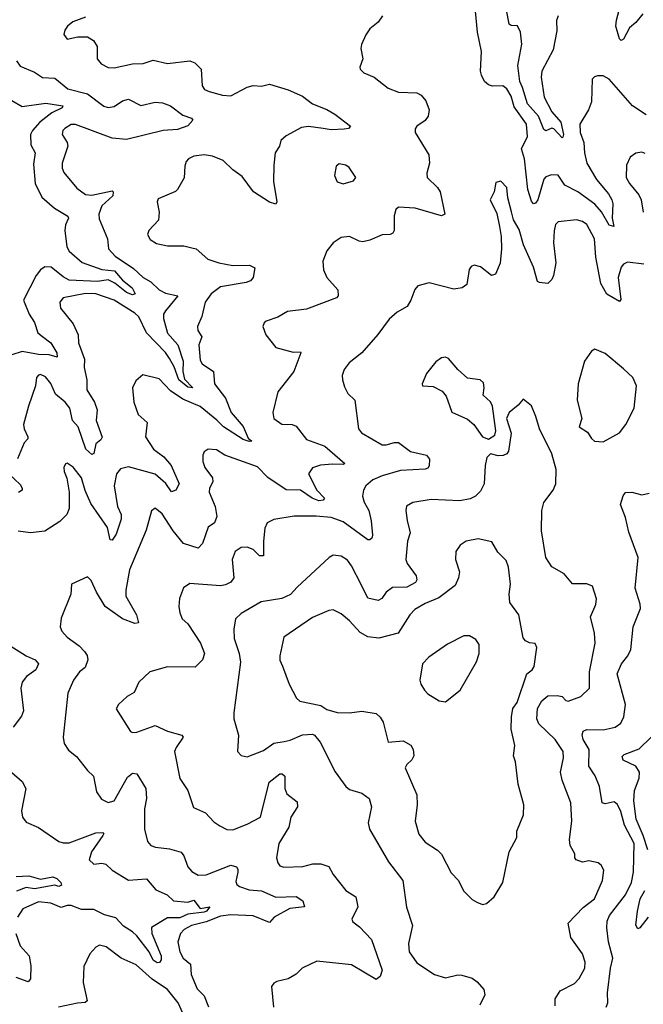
# Model space of a CAD drawing. Extents: x 1771496 to 1971148, y 471553 to 643630.
# Tile 404 of 656: x 1858573 to 1861622, y 575839 to 580657. Entities that reach past the tile are written whole.
import ezdxf

# ---------------------------------------------------------------- set-up
doc = ezdxf.new("R2010")
doc.units = 0

msp = doc.modelspace()

# ---------------------------------------------------------------- linework, layer by layer
at = {"layer": '0CON10XD'}
for points in [[(1861301.9, 579815), (1861237.7, 579847.7), (1861205, 579895.5), (1861172.8, 579897.2), (1861145, 579888.1), (1861135, 579877.1), (1861105.8, 579775), (1861095, 579758.1), (1861085, 579755.8), (1861075, 579768.8), (1861058, 579825), (1861040.4, 579975), (1861026.9, 580025), (1861055.2, 580085), (1861051, 580145), (1860990.5, 580230.5), (1860975, 580282.9), (1860955, 580318.6), (1860935, 580332.5), (1860885, 580330.8), (1860865, 580337.5), (1860845.8, 580355), (1860830, 580385), (1860825.5, 580405.5), (1860830.4, 580500.4), (1860810.5, 580595), (1860793.8, 580785)], [(1861618.9, 580685), (1861585, 580642.9), (1861553.5, 580616.5), (1861525, 580561.2), (1861513.8, 580555), (1861505, 580563.8), (1861487.6, 580625), (1861490, 580655), (1861511.9, 580735)], [(1861206.2, 580675), (1861198.1, 580651.9), (1861198.3, 580601.7), (1861180.5, 580509.5), (1861125.9, 580405), (1861122.8, 580375), (1861137, 580277), (1861175.3, 580205), (1861219, 580155), (1861231.8, 580095), (1861228.3, 580081.7), (1861225, 580078.1), (1861185, 580122.5), (1861175, 580126.4), (1861145, 580113.5), (1861135, 580119.4), (1861109.3, 580185), (1861054.9, 580245), (1861030.9, 580325), (1861018.9, 580355), (1861008.3, 580431.7), (1861027.7, 580537.7), (1861021.3, 580595), (1861006.7, 580626.7), (1860975, 580627.8), (1860965.7, 580635), (1860953.2, 580705)], [(1860346.2, 580675), (1860325, 580643.8), (1860285, 580611.2), (1860265, 580583.3), (1860244.2, 580535), (1860240, 580515), (1860251.2, 580465), (1860236.2, 580425), (1860238, 580415), (1860255, 580396.2), (1860306.2, 580375), (1860375, 580320.9), (1860425, 580302.2), (1860515, 580299.5), (1860535, 580287.1), (1860558.9, 580258.9), (1860574.4, 580215), (1860570, 580185), (1860555.9, 580164.1), (1860514.2, 580135), (1860506.6, 580123.4), (1860505.6, 580105), (1860572.5, 579995), (1860576.9, 579955), (1860562.9, 579905), (1860564.5, 579885), (1860615.6, 579835), (1860628.1, 579815), (1860651.2, 579705), (1860635, 579697.5), (1860506.4, 579733.6), (1860425, 579740), (1860412.3, 579727.7), (1860402.9, 579697.1), (1860404.1, 579625.9), (1860397.7, 579612.3), (1860384.2, 579605.8), (1860345, 579604.4), (1860285, 579577.1), (1860249.7, 579570.3), (1860232.4, 579572.4), (1860185, 579595.6), (1860145, 579591.4), (1860106.2, 579565), (1860074.2, 579525), (1860054.3, 579475), (1860058, 579432), (1860074.3, 579395), (1860127.5, 579335), (1860130, 579305), (1860122, 579295), (1859975, 579240), (1859881.7, 579228.3), (1859835, 579201.5), (1859778.3, 579181.7), (1859767.4, 579172.6), (1859761.1, 579155), (1859775.6, 579115), (1859825, 579053.3), (1859909.7, 579029.7), (1859945, 579031.2), (1859946.9, 579026.9), (1859913.5, 578935), (1859834.3, 578835), (1859810.8, 578735), (1859815.7, 578705.7), (1859855, 578678.1), (1859905, 578675.6), (1859925, 578667.8), (1859975, 578603.1), (1860065, 578569.6), (1860162.5, 578485), (1860155, 578480), (1860102.4, 578482.4), (1860043.9, 578476.1), (1860005, 578463.3), (1859985.5, 578435), (1860025.3, 578355), (1860063.5, 578315), (1860057.1, 578305), (1860035, 578301.6), (1860002, 578315), (1859945, 578354.7), (1859875, 578356.7), (1859786.6, 578416.6), (1859735, 578469.2), (1859575.8, 578525.8), (1859535, 578551.1), (1859494.3, 578555.7), (1859475, 578542.5), (1859468, 578525), (1859467.5, 578495), (1859477.5, 578465), (1859515.6, 578415), (1859516.7, 578395), (1859501.5, 578365), (1859499.6, 578345), (1859528.2, 578275), (1859535.9, 578225), (1859525.2, 578194.8), (1859495, 578173.8), (1859466.8, 578093.2), (1859445, 578070), (1859373.8, 578093.8), (1859323.6, 578155), (1859268.7, 578238.7), (1859235, 578266), (1859216.9, 578253.1), (1859191.4, 578158.6), (1859110.4, 577965), (1859091.5, 577865), (1859092.1, 577835), (1859143.8, 577745), (1859153.8, 577705), (1859135, 577702.5), (1859075, 577724.1), (1858991.5, 577785), (1858947.9, 577855), (1858922.7, 577912.7), (1858905, 577930), (1858825.8, 577894.2), (1858823.1, 577845), (1858775, 577727.5), (1858771.4, 577685), (1858779.2, 577665), (1858805, 577635.8), (1858862.9, 577592.9), (1858890, 577565), (1858902.7, 577545), (1858905.4, 577525), (1858892.5, 577487.5), (1858864.6, 577465.4), (1858835.7, 577425), (1858808.3, 577361.7), (1858785.6, 577145.6), (1858790.6, 577115), (1858811.4, 577081.4), (1858851.2, 577051.2), (1858905, 576982.5), (1858934.2, 576955), (1858947.9, 576877.9), (1858972.4, 576842.4), (1859005, 576825.7), (1859035, 576834.4), (1859100.7, 576949.3), (1859125, 576968.9), (1859145, 576967.1), (1859188.8, 576895), (1859192.3, 576845), (1859183.4, 576795), (1859183.8, 576695), (1859197.5, 576635), (1859214, 576615), (1859236.8, 576606.8), (1859305, 576599.2), (1859362.3, 576582.3), (1859375.5, 576565), (1859395, 576510.8), (1859415, 576488.6), (1859445, 576470), (1859485, 576471.9), (1859605, 576518.8), (1859632.1, 576512.1), (1859639.7, 576499.7), (1859638.9, 576485), (1859629.8, 576439.8), (1859634.4, 576425), (1859647.5, 576415), (1859695, 576398.3), (1859755, 576394.1), (1859825, 576362.5), (1859925, 576366.9), (1859957.3, 576345), (1859965.6, 576315), (1859893, 576307), (1859817.8, 576265), (1859795, 576239.5), (1859715, 576271.4), (1859605, 576276.5), (1859555, 576270), (1859485, 576242.7), (1859413.3, 576225), (1859376.9, 576205), (1859359.5, 576185), (1859346.1, 576145), (1859355, 576096), (1859371.5, 576065), (1859408.5, 576035), (1859411.2, 575985), (1859440.3, 575915), (1859475, 575880), (1859495.6, 575825.6)], [(1858895, 580669.5), (1858833, 580647), (1858806.2, 580625), (1858793.8, 580605), (1858788.8, 580585), (1858805, 580561.2), (1858857, 580573), (1858905, 580572.9), (1858934, 580555), (1858952, 580525), (1858952, 580465), (1858970.7, 580440.7), (1859005, 580422.2), (1859035, 580420.5), (1859125, 580440.7), (1859177.1, 580442.9), (1859225, 580458.1), (1859295, 580442.2), (1859405, 580455.7), (1859428.8, 580445), (1859460, 580415), (1859465, 580332.5), (1859476.2, 580315), (1859500, 580305), (1859565, 580286.7), (1859605, 580284.5), (1859685, 580325.7), (1859715, 580334.4), (1859755, 580331.1), (1859795, 580341.1), (1859885, 580314), (1859955, 580282.2), (1860004, 580245), (1860075, 580217.8), (1860114, 580195), (1860190, 580135), (1860180, 580125), (1860158.6, 580121.4), (1860095, 580118.2), (1860055.9, 580124.1), (1859985, 580133.4), (1859951.1, 580128.9), (1859875, 580088.5), (1859849.2, 580065), (1859842.5, 580037.5), (1859821.4, 580005), (1859815.6, 579945), (1859813.5, 579865), (1859830, 579765), (1859825, 579754), (1859795, 579763.1), (1859716.7, 579815), (1859659.8, 579889.8), (1859615, 579922.5), (1859568.3, 579968.3), (1859515, 579988.6), (1859475, 579995.6), (1859425, 579988.1), (1859398.8, 579975), (1859387.3, 579962.7), (1859379.7, 579940.3), (1859377.3, 579882.7), (1859343.8, 579825), (1859334.2, 579815.8), (1859249.2, 579780.8), (1859244.5, 579765), (1859255.4, 579715), (1859251.8, 579675), (1859204.5, 579625), (1859197.1, 579605), (1859211.1, 579581.1), (1859242, 579562), (1859295, 579550.5), (1859375, 579549.4), (1859415, 579541.1), (1859436, 579535), (1859492, 579485), (1859546.4, 579466.4), (1859615, 579454.1), (1859695.8, 579455.8), (1859721.7, 579441.7), (1859714, 579395), (1859700.9, 579379.1), (1859679.6, 579370.4), (1859555, 579349.4), (1859509.2, 579315), (1859480, 579275), (1859463.1, 579205), (1859442.2, 579155), (1859443.5, 579135), (1859462.7, 579105), (1859449.3, 579065), (1859455, 578991.2), (1859465, 578972.5), (1859520.8, 578935), (1859525.5, 578875), (1859578.5, 578805), (1859607.5, 578735), (1859665.7, 578665.7), (1859689.4, 578609.4), (1859707.5, 578595), (1859695, 578592), (1859665, 578602.5), (1859570, 578665), (1859536.4, 578696.4), (1859455, 578763.8), (1859370.3, 578800.3), (1859310.7, 578840.7), (1859255, 578898.9), (1859175, 578918.8), (1859140.3, 578889.7), (1859124, 578855), (1859130.8, 578785), (1859151.4, 578725), (1859196, 578686), (1859187.8, 578615), (1859227.1, 578555), (1859277, 578517), (1859312.9, 578475), (1859351.8, 578385), (1859336.1, 578353.9), (1859315, 578345.9), (1859286.8, 578386.8), (1859235, 578433.2), (1859105, 578468.4), (1859065, 578459.2), (1859046.7, 578435), (1859035.3, 578375), (1859051.4, 578275), (1859069.4, 578235), (1859068.2, 578211.8)], [(1858556.8, 580455), (1858575, 580430), (1858645, 580400), (1858684.6, 580374.6), (1858745, 580370), (1858808.7, 580318.7), (1858904.4, 580294.4), (1858985, 580234.2), (1859005, 580227.5), (1859035, 580232.7), (1859075, 580259.1), (1859105, 580267.8), (1859165, 580236.8), (1859235, 580252.4), (1859270.6, 580250.6), (1859310.8, 580235), (1859369.8, 580189.8), (1859413.3, 580175), (1859418.8, 580165), (1859395, 580137.8), (1859345, 580120), (1859275, 580114.3), (1859095, 580070.5), (1859025, 580076.9), (1858845, 580144.6), (1858825, 580143.5), (1858794.2, 580125), (1858784.3, 580115), (1858780, 580095), (1858805.4, 580055.4), (1858807.6, 580037.6), (1858781.2, 579955), (1858780.6, 579930.6), (1858788.3, 579908.3), (1858851.5, 579831.5), (1858895, 579800.5), (1858925, 579797.3), (1859025, 579820), (1859030, 579815), (1859027.5, 579795), (1859011.1, 579778.9), (1858974.8, 579745.2), (1858959.4, 579705), (1858962.2, 579682.3), (1859001.5, 579585), (1859007.1, 579535), (1859039.5, 579499.5), (1859129.1, 579439.1), (1859176.5, 579395), (1859214.3, 579374.3), (1859254.3, 579335), (1859285, 579318.9), (1859345.7, 579305), (1859285, 579232.2), (1859276, 579215), (1859275.3, 579194.7), (1859295, 579122.7), (1859346.2, 579066.2), (1859371.5, 578985), (1859369.7, 578935), (1859378, 578898), (1859418.8, 578855), (1859395, 578858.6), (1859350.7, 578895), (1859328.3, 578958.3), (1859305, 578998.1), (1859285, 579027.5), (1859192.7, 579125), (1859155, 579202.1), (1859135, 579220.7), (1859035, 579284.1), (1858944.8, 579314.8), (1858895, 579317), (1858785, 579295.5), (1858769.2, 579275), (1858772, 579245), (1858835, 579169.2), (1858858.2, 579115), (1858861.1, 579075), (1858889.4, 578995), (1858888.8, 578955), (1858901.4, 578895), (1858900.4, 578845), (1858938.5, 578785), (1858952.2, 578747.8), (1858947.1, 578695), (1858976, 578614), (1858970, 578600), (1858945, 578580.8), (1858935, 578533.3), (1858925, 578529.4), (1858896.3, 578555), (1858858.8, 578665), (1858831.8, 578695), (1858817.3, 578755), (1858794.7, 578785), (1858747.4, 578825), (1858725, 578875.7), (1858699.2, 578909.2), (1858675, 578920.8), (1858665, 578918), (1858655.8, 578905), (1858650.9, 578865), (1858615.3, 578764.7), (1858591.8, 578675), (1858594.5, 578655), (1858613.3, 578615), (1858611.9, 578605), (1858594.7, 578585.3), (1858562.4, 578507.6)], [(1861635, 580191.5), (1861568.8, 580235), (1861455, 580365.8), (1861425, 580382.5), (1861398.3, 580381.7), (1861383, 580377), (1861372.5, 580365), (1861368.6, 580255), (1861354.3, 580215), (1861312.2, 580145), (1861312.7, 580105), (1861331.8, 580055), (1861334.6, 580005), (1861346.2, 579955), (1861393.4, 579875), (1861451.9, 579805), (1861468.3, 579775), (1861472.6, 579755), (1861469.6, 579685), (1861476.9, 579645), (1861455, 579650.4), (1861417.2, 579717.2), (1861385, 579753.2), (1861301.9, 579815)], [(1858535, 580260.5), (1858585, 580231.6), (1858701.3, 580248.7), (1858784.2, 580235), (1858781.1, 580225), (1858729.4, 580200.6), (1858671.7, 580155), (1858635.3, 580115), (1858626.3, 580095), (1858627.5, 580045), (1858648.4, 580005), (1858640.9, 579949.1), (1858648.4, 579855), (1858681.7, 579788.3), (1858743.6, 579735), (1858808.1, 579695), (1858811.1, 579685), (1858796.7, 579653.3), (1858793.6, 579625), (1858803.3, 579545), (1858814.3, 579524.3), (1858878.8, 579468.8), (1858974.1, 579434.1), (1859037.1, 579427.1), (1859075, 579381.8), (1859122.7, 579345), (1859137.1, 579315), (1859125, 579310.7), (1859095, 579321), (1859037.7, 579367.7), (1859005, 579383.3), (1858954, 579376), (1858815, 579381.9), (1858785, 579397.6), (1858727.3, 579445), (1858695, 579447.4), (1858675, 579432.8), (1858653.2, 579405), (1858591.3, 579285), (1858618.6, 579215), (1858645.8, 579175), (1858661.8, 579125), (1858684.4, 579105.6), (1858725.1, 579075.1), (1858755, 579027.1), (1858755.5, 579004.5), (1858717.2, 579017.2), (1858665, 579019), (1858585, 579032.7), (1858535, 579016.7)], [(1861631.3, 580001.3), (1861615, 580009.2), (1861585, 580004.2), (1861556.8, 579983.2), (1861539.4, 579945), (1861538.1, 579885), (1861554.4, 579855), (1861599.9, 579799.9), (1861611.2, 579775), (1861621.8, 579715)], [(1860155, 579853.8), (1860205, 579867.5), (1860216.7, 579885), (1860183.9, 579933.9), (1860167.5, 579945), (1860135, 579951.2), (1860120.5, 579939.5), (1860111.2, 579895), (1860125, 579862.5), (1860155, 579853.8)], [(1861625, 579460), (1861545, 579470), (1861525, 579460), (1861513.5, 579445), (1861499.1, 579395), (1861512.5, 579287.5), (1861505, 579277.5), (1861443.5, 579313.5), (1861414.6, 579365), (1861390, 579495), (1861382.5, 579585), (1861345, 579654.2), (1861325, 579668.5), (1861295, 579676.7), (1861205, 579667.1), (1861192.2, 579655), (1861186.4, 579623.6), (1861182, 579565), (1861193.5, 579466.5), (1861181.9, 579405), (1861174, 579385), (1861155, 579366.2), (1861115, 579371.2), (1861104, 579375), (1861084.6, 579445), (1861036, 579555), (1861015, 579629.2), (1860987.4, 579677.4), (1860976.8, 579716.8), (1860959.2, 579785), (1860953.8, 579835), (1860925, 579866.7), (1860900.7, 579859.3), (1860892.5, 579815), (1860873.8, 579775), (1860905, 579707.5), (1860919.4, 579645), (1860927.5, 579595), (1860927.9, 579535), (1860921.9, 579465), (1860898.8, 579411.2), (1860880, 579405), (1860825, 579448), (1860795, 579456.2), (1860780.5, 579449.5), (1860771.2, 579435), (1860759.7, 579360.3), (1860735.8, 579344.2), (1860695, 579337.8), (1860575, 579368.6), (1860520, 579355), (1860504.3, 579335.7), (1860486, 579285), (1860467, 579253), (1860418.8, 579225), (1860379.1, 579190.9), (1860324.4, 579115.6), (1860245, 579026.7), (1860183, 578977), (1860160, 578945), (1860150, 578915), (1860151.2, 578895), (1860160.5, 578860.5), (1860177.7, 578827.7), (1860210.8, 578795), (1860230, 578655), (1860244, 578635), (1860345, 578576.9), (1860365, 578575.5), (1860405, 578588.2), (1860425, 578588.2), (1860483.8, 578543.8), (1860561.2, 578525), (1860576.2, 578506.2), (1860575, 578473.3), (1860567.9, 578462.1), (1860555, 578456.5), (1860435, 578451.2), (1860344.9, 578425.1), (1860300, 578405), (1860265.5, 578375), (1860253.5, 578355), (1860249.6, 578325), (1860257.7, 578295), (1860279.3, 578255), (1860290.8, 578205), (1860298.2, 578135), (1860295, 578120), (1860285, 578110.8), (1860275, 578111.9), (1860155, 578200.2), (1860095, 578221.4), (1860022.1, 578227.9), (1859915, 578227.5), (1859815, 578210.8), (1859782, 578195), (1859771.7, 578168.3), (1859764.5, 578105), (1859765, 578033.8), (1859745, 578032.5), (1859714, 578064), (1859685, 578075.4), (1859655, 578073.3), (1859625.8, 578055), (1859611.4, 578015), (1859619.1, 577925), (1859605, 577903.6), (1859579.5, 577890.5), (1859555, 577886.6), (1859405, 577897.1), (1859373, 577877), (1859353.6, 577825), (1859350.9, 577785), (1859356.4, 577755), (1859366.5, 577725), (1859395, 577699.6), (1859457.1, 577605), (1859475.6, 577555), (1859466.3, 577523.7), (1859431.2, 577488.8), (1859295, 577490), (1859208.8, 577465), (1859155.8, 577414.2), (1859132, 577365), (1859097.5, 577345)], [(1861425, 578591.4), (1861505, 578635.7), (1861536.7, 578675), (1861576.7, 578755), (1861589.2, 578865), (1861571.2, 578905), (1861525, 578948.8), (1861435, 579022.5), (1861385, 579044), (1861368.8, 579035), (1861335, 578986.2), (1861303.5, 578875), (1861298.1, 578795), (1861322, 578705), (1861308.1, 578665), (1861348.6, 578638.6), (1861367.7, 578607.7), (1861383.3, 578595), (1861425, 578591.4)], [(1860865, 578603.3), (1860896.4, 578623.6), (1860900, 578645), (1860884.4, 578765), (1860875, 578786), (1860838.6, 578818.6), (1860844.5, 578855), (1860840.5, 578880.5), (1860824.3, 578894.3), (1860763, 578903), (1860714.3, 578945), (1860669.3, 578999.3), (1860654.1, 579005.9), (1860635, 579002), (1860607.3, 578982.7), (1860562, 578925), (1860541.2, 578875), (1860542.5, 578865), (1860595, 578861.9), (1860638.5, 578838.5), (1860657.5, 578815), (1860685.6, 578735.6), (1860761.7, 578701.7), (1860792.9, 578675), (1860835, 578616.2), (1860865, 578603.3)], [(1861191.5, 575831.5), (1861191.2, 575865), (1861214.7, 575905.3), (1861285, 575940), (1861307.9, 575965), (1861336, 576015), (1861337.5, 576045), (1861325, 576085.7), (1861268.2, 576165), (1861254.5, 576235), (1861327.8, 576312.2), (1861383.3, 576355), (1861422.5, 576445), (1861428.9, 576495), (1861415, 576520), (1861400.5, 576530.5), (1861355, 576540), (1861325, 576534.5), (1861294.3, 576545), (1861286.9, 576555), (1861286.2, 576575), (1861263.6, 576615), (1861261.2, 576645), (1861271.8, 576735), (1861267.8, 576825), (1861224.5, 576935), (1861217.3, 576975), (1861230.9, 577045), (1861230.4, 577075), (1861190.7, 577135), (1861111.8, 577211.8), (1861100.8, 577235), (1861105, 577285.8), (1861125, 577323.8), (1861155, 577348.4), (1861199.9, 577349.9), (1861224.7, 577344.7), (1861242.2, 577325), (1861255, 577321.2), (1861316.2, 577345), (1861358, 577385), (1861359.4, 577465), (1861386.2, 577605), (1861383.1, 577655), (1861363.2, 577735), (1861390, 577795), (1861392.5, 577822.5), (1861374, 577885), (1861345, 577896.5), (1861275, 577896), (1861235.6, 577945.6), (1861175, 577980), (1861145.7, 578025), (1861124.5, 578155), (1861125.5, 578254.5), (1861136.2, 578293.8), (1861180.9, 578355), (1861194.5, 578385), (1861195.8, 578455), (1861175, 578532.5), (1861114.2, 578655), (1861095.7, 578715.7), (1861075, 578767.5), (1861035, 578800), (1861009.8, 578770.2), (1860966.5, 578735), (1860952.5, 578705), (1860975.8, 578634.2), (1860963.3, 578545), (1860955, 578532.5), (1860936.4, 578523.6), (1860911.7, 578521.7), (1860875, 578532.5), (1860856.2, 578513.8), (1860848, 578475), (1860844.2, 578385), (1860825, 578348.8), (1860801.2, 578325), (1860775, 578311.9), (1860725, 578301.9), (1860585, 578309.5), (1860495, 578294.3), (1860464.2, 578275.8), (1860460, 578255), (1860466.6, 578206.6), (1860482.2, 578145), (1860468.5, 578105), (1860460, 578015), (1860467.7, 577995), (1860511.6, 577935), (1860514, 577915), (1860507.2, 577902.8), (1860465, 577879.8), (1860395, 577877.9), (1860364.8, 577855.2), (1860343.5, 577825), (1860325, 577813.8), (1860275, 577826.7), (1860243, 577893), (1860195.5, 577985), (1860175, 578011.9), (1860145, 578032.2), (1860105, 578035.7), (1860086, 578025), (1859929.4, 577880.6), (1859896.6, 577843.4), (1859854.6, 577824.6), (1859752.7, 577807.3), (1859655, 577751.4), (1859628.6, 577725), (1859620.5, 577675), (1859621.9, 577628.1), (1859645.5, 577555), (1859652.4, 577512.4), (1859620, 577265), (1859620.6, 577235), (1859643.3, 577155), (1859638, 577075), (1859655.8, 577055.8), (1859685, 577049.2), (1859765, 577081.2), (1859815, 577116.7), (1859865.3, 577124.7), (1859895, 577130.4), (1859955, 577157.1), (1860005, 577159.7), (1860015, 577155.3), (1860041.9, 577121.9), (1860115.4, 576975.4), (1860166.9, 576905), (1860185, 576890.4), (1860245, 576872.5), (1860282, 576845), (1860293.1, 576805), (1860277, 576727), (1860283.3, 576695), (1860375.4, 576535.4), (1860445.6, 576445), (1860464.5, 576314.5), (1860494, 576225), (1860473.6, 576136.4), (1860477.5, 576095), (1860515, 576042.2), (1860601.2, 575985), (1860655, 575968.6), (1860715, 575982.9), (1860735, 575981.9), (1860785, 575967.1), (1860809.3, 575949.3), (1860841.4, 575911.4), (1860846.9, 575885), (1860822.9, 575835)], [(1859068.2, 578211.8), (1859045, 578138.6), (1859025, 578109.2), (1859015, 578112), (1859001.9, 578171.9), (1858919.9, 578289.9), (1858892.6, 578352.6), (1858874.4, 578415), (1858835, 578467.5), (1858805, 578486.2), (1858797, 578483), (1858788.8, 578465), (1858790, 578445), (1858803.8, 578413.8), (1858814.6, 578345), (1858814.5, 578265), (1858802.5, 578235), (1858769.2, 578200.9), (1858695, 578153.9), (1858625, 578146.1), (1858565, 578153.1)], [(1858520, 578435), (1858575, 578382.9), (1858585.6, 578365), (1858584.3, 578355), (1858566.4, 578343.6)], [(1861439.4, 575825), (1861449.1, 575845), (1861446.2, 575895), (1861460.7, 576015), (1861472.9, 576065), (1861451.3, 576145), (1861443.4, 576213.4), (1861445.7, 576245), (1861457.2, 576272.8), (1861534.7, 576375), (1861564.8, 576435), (1861574.5, 576485.5), (1861577.9, 576625), (1861530, 576715), (1861512.7, 576782.7), (1861495, 576815.7), (1861478.6, 576828.6), (1861435, 576819.4), (1861420.8, 576825), (1861408.2, 576905), (1861386.1, 576956.1), (1861354.7, 577004.7), (1861356.6, 577085), (1861328.4, 577135), (1861323.2, 577156.8), (1861328.2, 577175), (1861345, 577184), (1861425, 577182), (1861485, 577195.4), (1861512.2, 577215), (1861527.1, 577245), (1861534.5, 577305), (1861493.8, 577455), (1861514.4, 577505), (1861545.9, 577544.1), (1861560.5, 577575), (1861572, 577685), (1861607.5, 577775), (1861606.8, 577796.8), (1861582.2, 577875), (1861597.1, 578025), (1861550.6, 578149.4), (1861535, 578221.2), (1861510.8, 578285), (1861523.3, 578326.7), (1861535, 578343.6), (1861565, 578345.4), (1861615, 578331.1), (1861650.5, 578339.5)], [(1860835, 576326.7), (1860855, 576331.2), (1860892.5, 576365), (1860935.6, 576434.4), (1860966.2, 576585), (1861003.3, 576655), (1861004.2, 576685.8), (1861036.2, 576765), (1861038, 576815), (1861010, 576915), (1860996.7, 577025), (1860986.5, 577055), (1860993.6, 577105), (1860976.4, 577185), (1860977.2, 577245), (1860984.1, 577285.9), (1861004.3, 577315), (1861052, 577455), (1861078, 577475), (1861087.6, 577492.4), (1861102, 577585), (1861093.6, 577603.6), (1861065, 577607.5), (1861045, 577617.5), (1861035, 577632.5), (1861013.2, 577745), (1860970, 577805), (1860965.5, 577845), (1860972.1, 577895), (1860962.7, 577977.3), (1860950.5, 578010.5), (1860910.8, 578050.8), (1860881.1, 578101.1), (1860814.3, 578115.7), (1860755, 578105.7), (1860726, 578085), (1860705.8, 578054.2), (1860702.9, 578015), (1860723.1, 577955), (1860718.9, 577925), (1860702.2, 577887.8), (1860621.9, 577828.1), (1860555, 577800), (1860505, 577770.6), (1860481.1, 577745), (1860423.8, 577655), (1860329.5, 577630.5), (1860275, 577636.8), (1860237.4, 577657.4), (1860185, 577715.6), (1860145, 577750), (1860105, 577768.6), (1860085, 577765.6), (1860005, 577730.6), (1859864, 577635), (1859844.4, 577544.4), (1859845, 577522.5), (1859857.5, 577492.5), (1859890, 577405), (1859926.7, 577336.7), (1859942.4, 577322.4), (1860045, 577300.4), (1860075, 577280.4), (1860125, 577266.9), (1860185, 577264.7), (1860245, 577272.8), (1860315, 577261.2), (1860335, 577243.3), (1860349.4, 577219.4), (1860375, 577122), (1860447.7, 577127.7), (1860485, 577106.7), (1860496.9, 577085), (1860499.4, 577055), (1860490.8, 577035), (1860465, 577011.9), (1860457.3, 576995), (1860514.2, 576864.2), (1860515.8, 576815), (1860505.7, 576735), (1860525, 576671.2), (1860555, 576631.4), (1860615, 576593.1), (1860635, 576572.9), (1860682, 576482), (1860718, 576445), (1860743.2, 576393.2), (1860785, 576351.2), (1860808, 576338), (1860835, 576326.7)], [(1860655, 577318.8), (1860727.1, 577375), (1860805.8, 577515), (1860820, 577555), (1860819.3, 577599.3), (1860803, 577623), (1860772.3, 577642.3), (1860745, 577641.4), (1860665, 577601.2), (1860572.4, 577537.6), (1860542.2, 577505), (1860528.8, 577425), (1860533.3, 577405), (1860551.2, 577375), (1860567.7, 577357.7), (1860623.2, 577323.2), (1860655, 577318.8)], [(1858525, 577593.8), (1858605, 577544.6), (1858649.2, 577525), (1858665.6, 577505), (1858651.9, 577475), (1858606.9, 577443.1), (1858585.6, 577415), (1858578.1, 577385), (1858591.5, 577275), (1858581.3, 577248.7), (1858540.6, 577195)], [(1859097.5, 577345), (1859056, 577305), (1859044, 577285), (1859115, 577172.9), (1859125, 577168.1), (1859145, 577170.9), (1859235, 577202.1), (1859295, 577174.4), (1859365.8, 577155), (1859372.5, 577145), (1859337.1, 577095), (1859330, 577075), (1859355, 576943.3), (1859395.7, 576885), (1859422.2, 576802.2), (1859482, 576775), (1859521.3, 576731.3), (1859551.3, 576711.3), (1859585, 576694.2), (1859615, 576693.1), (1859685, 576719.5), (1859750, 576755), (1859792.3, 576925), (1859845, 576965.6), (1859856.8, 576966.8), (1859868.6, 576955), (1859869.4, 576895), (1859878.9, 576868.9), (1859928.7, 576828.7), (1859930.5, 576805), (1859898.2, 576755), (1859888.2, 576705), (1859840, 576625), (1859827.8, 576555), (1859835, 576531.2), (1859845.5, 576515.5), (1859865, 576508.9), (1859956.7, 576513.3), (1860005.6, 576525.6), (1860045.7, 576525.7), (1860085, 576513.3), (1860105, 576473.3), (1860167.5, 576395), (1860215.8, 576365), (1860225.8, 576315), (1860196, 576255), (1860202.4, 576242.4), (1860235, 576217.1), (1860292.9, 576155), (1860345.8, 576005), (1860335, 575974.6), (1860315, 575959.3), (1860195, 576031.8), (1860025, 576050), (1859954.7, 576015.3), (1859925, 575985.8), (1859885, 575964), (1859829.3, 575950.7), (1859815, 575942.5), (1859804, 575926), (1859813.1, 575825)], [(1861643.8, 576595), (1861621.7, 576665), (1861587.2, 576745), (1861575.2, 576834.8), (1861578.4, 576885), (1861602.2, 576945), (1861603.8, 576975), (1861585, 577003.8), (1861523.7, 577033.7), (1861518.5, 577051.5), (1861528.5, 577061.5), (1861601.7, 577088.3), (1861660.5, 577145)], [(1858535, 576972.5), (1858585, 576928.8), (1858602.5, 576895), (1858581.9, 576785), (1858586.2, 576755), (1858605, 576730), (1858665, 576704.3), (1858763.8, 576635), (1858785, 576628.1), (1858815, 576628.9), (1858945, 576677.5), (1858979.3, 576679.3), (1858984, 576675), (1858980, 576665), (1858923.8, 576585), (1858912.9, 576545), (1858935, 576524.4), (1858975, 576528.5), (1858994, 576524), (1859025, 576495.6), (1859105, 576446.2), (1859193.1, 576453.1), (1859238.9, 576398.9), (1859293.6, 576373.6), (1859325, 576344.5), (1859395, 576338.2), (1859425, 576347.5), (1859455, 576307.9), (1859502.5, 576315), (1859486.9, 576295), (1859475, 576290), (1859395, 576279.3), (1859355, 576262), (1859295, 576261), (1859216.5, 576215), (1859218.4, 576185), (1859264.2, 576075), (1859264.2, 576055.8), (1859256.9, 576043.1), (1859245, 576041.8), (1859225, 576054.2), (1859205.1, 576095.1), (1859145, 576172.9), (1859125, 576193.2), (1859081.1, 576221.1), (1859042.4, 576262.4), (1858987.2, 576277.2), (1858935, 576301.7), (1858875, 576302.3), (1858825, 576321.9), (1858805, 576322.7), (1858775, 576312.3), (1858725, 576333.1), (1858665, 576339.4), (1858588, 576305), (1858562.2, 576265)], [(1858555, 576464.4), (1858617.8, 576467.8), (1858675, 576450.5), (1858735, 576462.1), (1858754.3, 576455), (1858774.4, 576435), (1858778, 576422), (1858764, 576415), (1858745, 576421.1), (1858645, 576404.1), (1858605, 576410.5), (1858557.9, 576392.1)], [(1861645, 576264.2), (1861605, 576212.1), (1861595, 576208.5), (1861585.9, 576225.9), (1861594.2, 576295), (1861607.2, 576355), (1861630, 576395)], [(1858554.5, 576184.5), (1858574.4, 576125), (1858619.4, 576075), (1858627, 576027), (1858626.2, 575963.8), (1858615, 575948.5), (1858555, 575969.6)], [(1859370.9, 575795), (1859347.5, 575845), (1859295, 575911.7), (1859220.8, 575960.8), (1859142.3, 576032.3), (1859068.8, 576065), (1858995, 576120), (1858962.3, 576127.7), (1858945, 576118.8), (1858916, 576085), (1858887, 576023), (1858882.5, 575945), (1858902.9, 575855), (1858893.3, 575846.7), (1858855, 575844.7), (1858762, 575825)]]:
    msp.add_lwpolyline(points, dxfattribs=at)

doc.saveas('drawing.dxf')
